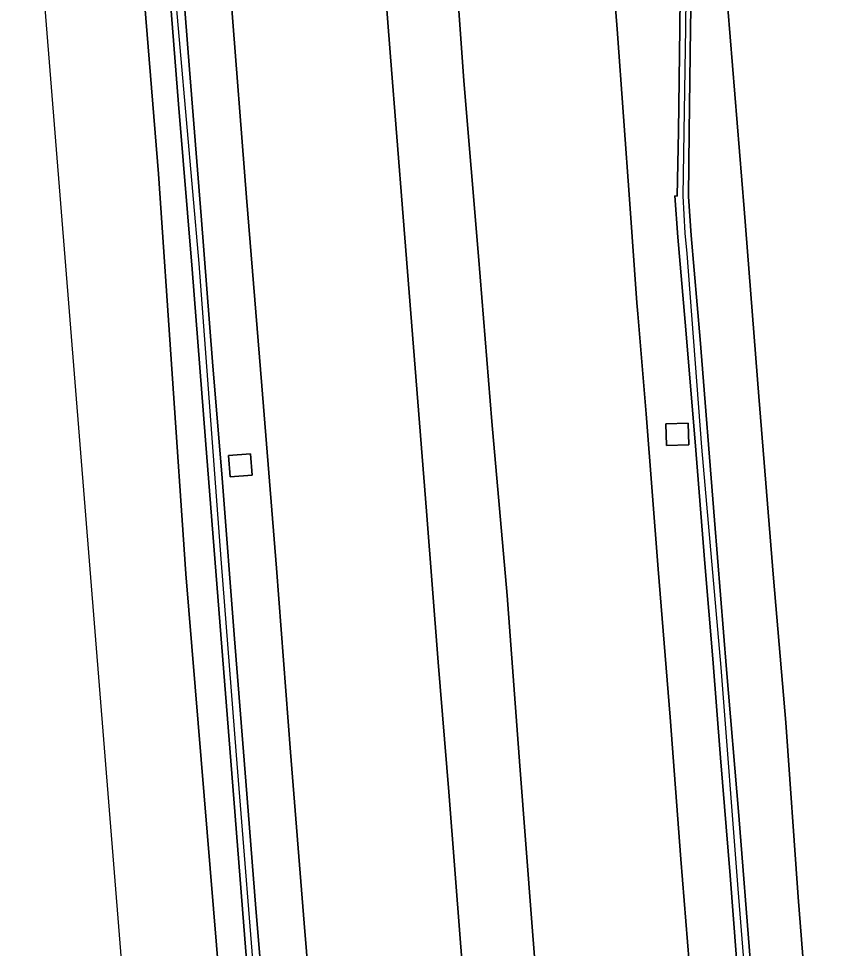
# Model space of a CAD drawing. Extents: x 157692 to 159674, y 381452 to 383291.
# Drawn here: x 157802.9 to 157865.4, y 381827.8 to 381900.1 of the extents above; entities that cross this region are included whole.
import ezdxf

# ---------------------------------------------------------------- set-up
doc = ezdxf.new("R2010")
doc.units = 0
for name, color, linetype in [('IMGEO_Berm_groen', 7, 'Continuous'), ('IMGEO_Geluidsscherm', 7, 'Continuous'), ('IMGEO_Grasland_overig', 7, 'Continuous'), ('IMGEO_Muur', 7, 'Continuous'), ('IMGEO_Rijbaan_autosnelweg', 7, 'Continuous'), ('IMGEO_Rijbaan_autoweg', 7, 'Continuous'), ('IMGEO_Terreindeel_gesloten', 7, 'Continuous')]:
    doc.layers.add(name, color=color, linetype=linetype)

msp = doc.modelspace()

# ---------------------------------------------------------------- linework, layer by layer
at = {"layer": 'IMGEO_Berm_groen'}
for points in [[(157843.93, 381815.435), (157842.81, 381829.771), (157841.89, 381841.963), (157840.893, 381855.207), (157839.708, 381868.743), (157838.665, 381881.618), (157837.54, 381895.244), (157836.414, 381910.938), (157835.735, 381919.349), (157834.662, 381932.985), (157829.348, 381928.987), (157830.128, 381919.126), (157830.87, 381909.51), (157831.822, 381897.126), (157832.822, 381884.658), (157833.741, 381872.897), (157834.626, 381861.781), (157835.546, 381850.02), (157836.377, 381839.935), (157837.275, 381828.172), (157838.324, 381814.759)], [(157821.471, 381816.239), (157820.504, 381828.493), (157819.558, 381840.361), (157818.413, 381854.782), (157817.432, 381867.294), (157816.389, 381880.601), (157815.348, 381893.433), (157814.344, 381905.987), (157813.414, 381917.553), (157811.177, 381919.927), (157813.778, 381888.022), (157815.907, 381856.886), (157818.523, 381825.173)], [(157826.35, 381814.596), (157825.103, 381829.723), (157824.059, 381843.029), (157822.963, 381857.345), (157821.83, 381871.53), (157820.629, 381886.186), (157819.397, 381901.853), (157817.995, 381918.696), (157814.512, 381917.568), (157815.357, 381906.816), (157816.198, 381896.128), (157817.097, 381884.754), (157817.974, 381873.4), (157818.73, 381864.324), (157819.688, 381851.832), (157820.571, 381840.759), (157821.351, 381830.844), (157822.279, 381819.73)], [(157847.923, 381918.866), (157849.448, 381899.281), (157850.435, 381885.685), (157850.997, 381877.976), (157851.061, 381877.119), (157851.707, 381869.33), (157852.642, 381857.268), (157853.592, 381845.746), (157854.41, 381834.69), (157855.323, 381823.446)], [(157858.987, 381823.914), (157858.251, 381833.422), (157857.489, 381842.584), (157856.912, 381850.29), (157856.287, 381857.692), (157855.531, 381867.156), (157854.74, 381876.467), (157854.177, 381883.096), (157853.944, 381886.295), (157854.138, 381886.284), (157854.218, 381891.33), (157854.336, 381899.353), (157854.419, 381906.792)], [(157855.298, 381906.882), (157855.156, 381899.332), (157855.061, 381891.288), (157855.001, 381886.264), (157855.226, 381883.216), (157855.91, 381875.127), (157857.036, 381861.071), (157857.969, 381849.462), (157858.911, 381838.09), (157859.838, 381826.588)], [(157864.246, 381822.842), (157863.541, 381831.749), (157862.57, 381845.317), (157861.613, 381856.559), (157860.482, 381870.701), (157859.349, 381885.296), (157858.078, 381900.896)]]:
    msp.add_lwpolyline(points, dxfattribs=at)
for points in [[(157853.255, 381868.561), (157854.978, 381868.606), (157855.022, 381866.929), (157853.299, 381866.884)], [(157821.068, 381864.563), (157819.349, 381864.43), (157819.22, 381866.103), (157820.939, 381866.236)]]:
    msp.add_lwpolyline(points, close=True, dxfattribs=at)
at = {"layer": 'IMGEO_Geluidsscherm'}
for points in [[(157854.585, 381886.29), (157854.67, 381891.251), (157854.804, 381899.361), (157854.886, 381906.821), (157854.636, 381909.954), (157854.03, 381918.198)], [(157836.255, 381635.437), (157835.024, 381651.492), (157833.587, 381669.82), (157832.25, 381686.257), (157830.847, 381703.941), (157829.35, 381723.429), (157827.759, 381743.042), (157826.354, 381760.769), (157824.626, 381782.185), (157822.934, 381803.732), (157821.482, 381822.361), (157819.848, 381842.791), (157818.658, 381858.072), (157816.935, 381881.04), (157814.98, 381903.479), (157814.143, 381915.331)], [(157874.053, 381638.712), (157872.666, 381656.094), (157871.737, 381668.027), (157870.721, 381681.637), (157869.567, 381696.23), (157868.32, 381712.586), (157867.159, 381726.489), (157865.954, 381741.209), (157864.809, 381756.45), (157863.806, 381768.982), (157862.385, 381786.19), (157861.408, 381800.707), (157860.147, 381816.502), (157858.882, 381832.382), (157857.547, 381849.595), (157856.042, 381866.756), (157854.906, 381881.824), (157854.737, 381883.41), (157854.585, 381886.29)]]:
    msp.add_lwpolyline(points, dxfattribs=at)
at = {"layer": 'IMGEO_Grasland_overig'}
msp.add_lwpolyline([(157813.397, 381795.509), (157820.675, 381795.925), (157821.046, 381795.946), (157820.91, 381797.674), (157818.523, 381825.173), (157815.907, 381856.886), (157813.778, 381888.022), (157811.177, 381919.927), (157802.899, 381925.626), (157804.998, 381900.249)], close=True, dxfattribs=at)
at = {"layer": 'IMGEO_Muur'}
for points in [[(157822.279, 381819.73), (157821.351, 381830.844), (157820.571, 381840.759), (157819.688, 381851.832), (157818.73, 381864.324), (157817.974, 381873.4), (157817.097, 381884.754), (157816.198, 381896.128), (157815.357, 381906.816), (157814.512, 381917.568), (157813.414, 381917.553), (157814.344, 381905.987), (157815.348, 381893.433), (157816.389, 381880.601), (157817.432, 381867.294), (157818.413, 381854.782), (157819.558, 381840.361), (157820.504, 381828.493), (157821.471, 381816.239)], [(157854.419, 381906.792), (157854.336, 381899.353), (157854.218, 381891.33), (157854.138, 381886.284), (157853.944, 381886.295), (157854.177, 381883.096), (157854.74, 381876.467), (157855.531, 381867.156), (157856.287, 381857.692), (157856.912, 381850.29), (157857.489, 381842.584), (157858.251, 381833.422), (157858.987, 381823.914)], [(157859.838, 381826.588), (157858.911, 381838.09), (157857.969, 381849.462), (157857.036, 381861.071), (157855.91, 381875.127), (157855.226, 381883.216), (157855.001, 381886.264), (157855.061, 381891.288), (157855.156, 381899.332), (157855.298, 381906.882)]]:
    msp.add_lwpolyline(points, dxfattribs=at)
at = {"layer": 'IMGEO_Rijbaan_autosnelweg'}
for points in [[(157855.323, 381823.446), (157854.41, 381834.69), (157853.592, 381845.746), (157852.642, 381857.268), (157851.707, 381869.33), (157851.061, 381877.119), (157850.997, 381877.976), (157850.435, 381885.685), (157849.448, 381899.281), (157847.923, 381918.866), (157846.341, 381937.972), (157842.193, 381937.554), (157838.916, 381933.262), (157835.173, 381934.971), (157834.662, 381932.985), (157835.735, 381919.349), (157836.414, 381910.938), (157837.54, 381895.244), (157838.665, 381881.618), (157839.708, 381868.743), (157840.893, 381855.207), (157841.89, 381841.963), (157842.81, 381829.771), (157843.93, 381815.435)], [(157838.324, 381814.759), (157837.275, 381828.172), (157836.377, 381839.935), (157835.546, 381850.02), (157834.626, 381861.781), (157833.741, 381872.897), (157832.822, 381884.658), (157831.822, 381897.126), (157830.87, 381909.51), (157830.128, 381919.126), (157829.348, 381928.987), (157828.417, 381931.327), (157824.993, 381929.155), (157821.564, 381926.487), (157817.995, 381918.696), (157819.397, 381901.853), (157820.629, 381886.186), (157821.83, 381871.53), (157822.963, 381857.345), (157824.059, 381843.029), (157825.103, 381829.723), (157826.35, 381814.596)]]:
    msp.add_lwpolyline(points, dxfattribs=at)
at = {"layer": 'IMGEO_Rijbaan_autoweg'}
msp.add_lwpolyline([(157858.078, 381900.896), (157859.349, 381885.296), (157860.482, 381870.701), (157861.613, 381856.559), (157862.57, 381845.317), (157863.541, 381831.749), (157864.246, 381822.842)], dxfattribs=at)
at = {"layer": 'IMGEO_Terreindeel_gesloten'}
for points in [[(157853.255, 381868.561), (157853.299, 381866.884), (157855.022, 381866.929), (157854.978, 381868.606)], [(157821.068, 381864.563), (157820.939, 381866.236), (157819.22, 381866.103), (157819.349, 381864.43)]]:
    msp.add_lwpolyline(points, close=True, dxfattribs=at)

doc.saveas('drawing.dxf')
